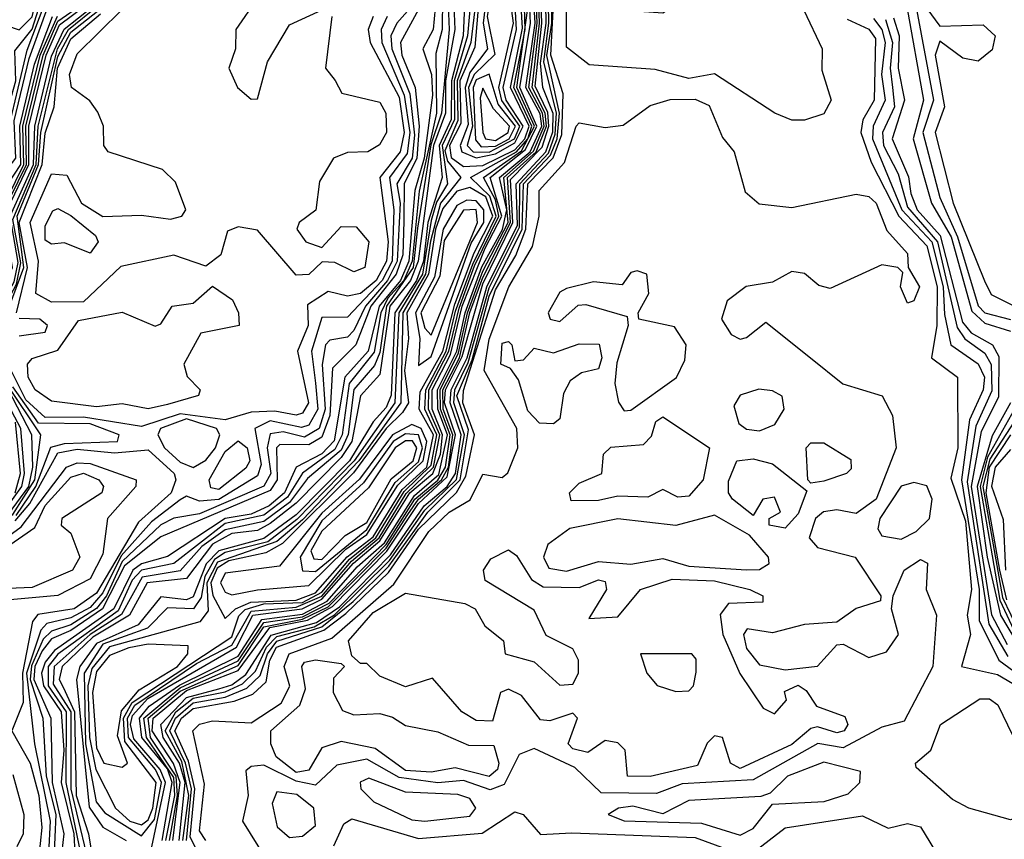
# Model space of a CAD drawing. Extents: x 2889633 to 3052318, y 540750 to 918690.
# Tile 580 of 656: x 2989676 to 2991205, y 826727 to 828000. Entities that reach past the tile are written whole.
import ezdxf

# ---------------------------------------------------------------- set-up
doc = ezdxf.new("R2010")
doc.units = 0

msp = doc.modelspace()

# ---------------------------------------------------------------- linework, layer by layer
at = {"layer": '0CON02XD'}
for points in [[(2989675, 827984.4), (2989695, 828004.5), (2989704.3, 828045.7), (2989739, 828071), (2989735.6, 828134.4), (2989754.2, 828195), (2989745.8, 828215.8), (2989731.9, 828208.1), (2989724.6, 828175), (2989709.4, 828150.6), (2989664.7, 828125), (2989645.3, 828015.3), (2989655, 827991.4), (2989675, 827984.4)], [(2990341.4, 828085), (2990261.4, 827995), (2990252.1, 827975), (2990253.6, 827955), (2990281.6, 827885), (2990289.1, 827820.9), (2990285.2, 827785), (2990261.8, 827745), (2990266.5, 827715), (2990261.9, 827625), (2990247, 827595), (2990213.1, 827555), (2990195, 827517.1), (2990185, 827507.1), (2990157.7, 827502.3), (2990150.8, 827495), (2990145.4, 827464.6), (2990150, 827395), (2990140.8, 827365), (2990118.3, 827351.7), (2990085, 827359.6), (2990065, 827356.9), (2990060, 827335), (2990065.9, 827295), (2990055, 827275.6), (2989955, 827232.5), (2989915, 827225.5), (2989895, 827215.4), (2989835, 827158.4), (2989810.4, 827105), (2989795, 827085.3), (2989755, 827060), (2989725, 827050), (2989712.3, 827037.7), (2989693.8, 826996.2), (2989692, 826975), (2989711.8, 826915), (2989716.5, 826825), (2989732, 826765), (2989728.9, 826695)], [(2990405, 827794.3), (2990444.4, 827815), (2990452.6, 827835), (2990424.6, 827874.6), (2990419.8, 827895), (2990442.8, 827995), (2990432.2, 828072.2), (2990425, 828084.3), (2990411.7, 828065), (2990401.7, 828005), (2990414, 827946), (2990381.6, 827915), (2990373, 827895), (2990379, 827835), (2990370.9, 827805), (2990380, 827795), (2990405, 827794.3)], [(2990385, 827785.6), (2990415, 827791.8), (2990445, 827809), (2990458, 827835), (2990431.2, 827875), (2990426.6, 827895), (2990447.7, 827985), (2990442.3, 828077.7)], [(2990388.2, 828065), (2990376.3, 827965), (2990355.1, 827905), (2990356.4, 827843.6), (2990336.3, 827796.3), (2990340.5, 827780.5), (2990360.8, 827755), (2990329.6, 827715), (2990313.9, 827656.1), (2990306.1, 827605), (2990270.8, 827545), (2990267.6, 827405), (2990202.7, 827315), (2990115, 827223), (2990075, 827189.3), (2989982.8, 827157.2), (2989966.6, 827125), (2989968.3, 827081.7), (2989955.4, 827064.6), (2989815, 827025.8), (2989787.8, 826992.2), (2989781.3, 826965), (2989783.9, 826885), (2989793.7, 826835), (2989824.4, 826775), (2989846.9, 826755), (2989865, 826749.2)], [(2989880.7, 826715), (2989902.1, 826815), (2989893.8, 826835), (2989852.7, 826882.7), (2989847.6, 826905), (2989851.1, 826918.9), (2989874.5, 826945.5), (2990012.5, 827025), (2990037.8, 827075), (2990114.5, 827085), (2990145, 827099.6), (2990194, 827156), (2990235, 827190.3), (2990282, 827265), (2990317.7, 827295), (2990329.5, 827325), (2990332.4, 827355), (2990316.2, 827395), (2990316.2, 827425), (2990345, 827480), (2990363.1, 827555), (2990398.7, 827645), (2990424.5, 827695), (2990406.5, 827755), (2990461.6, 827798.4), (2990479.1, 827835), (2990452.8, 827895), (2990469.2, 827995), (2990466.2, 828063.8)], [(2989896.9, 826725), (2989912.3, 826815), (2989905, 826836), (2989865.5, 826885), (2989861.9, 826915), (2989876.7, 826933.3), (2989923.9, 826966.1), (2990015, 827011.5), (2990051.6, 827068.4), (2990115, 827076.6), (2990153.5, 827096.5), (2990200, 827150), (2990242.5, 827187.5), (2990289.2, 827260.8), (2990326.7, 827293.3), (2990340.5, 827355), (2990325.3, 827395.3), (2990324.7, 827425), (2990354.7, 827485), (2990367.6, 827545), (2990393.7, 827616.3), (2990425.9, 827674.1), (2990432.2, 827705), (2990421.3, 827755), (2990468.5, 827795), (2990486.7, 827835), (2990484, 827854), (2990462.1, 827895), (2990476.3, 827995), (2990473.1, 828055)], [(2989902.8, 826725), (2989916.4, 826795), (2989915, 826822.7), (2989872.4, 826885), (2989868.5, 826915), (2989925, 826962), (2990015, 827004.1), (2990055, 827063.8), (2990115, 827072.5), (2990156.2, 827093.8), (2990245.2, 827184.8), (2990289.3, 827255), (2990325.4, 827284.6), (2990337.2, 827305), (2990344.5, 827355), (2990329.5, 827395), (2990328.8, 827425), (2990357.6, 827482.4), (2990371.3, 827545), (2990395, 827609.7), (2990434.3, 827685), (2990427.6, 827755), (2990474, 827796), (2990490.4, 827835), (2990487.8, 827855), (2990466.8, 827895), (2990479.7, 827995), (2990477, 828055)], [(2989908.2, 826725), (2989920.9, 826795), (2989918.6, 826825), (2989879, 826885), (2989875.2, 826915), (2989925, 826957.1), (2990015, 826996.7), (2990055, 827056.6), (2990115, 827068.5), (2990155, 827088.1), (2990245, 827179), (2990278.6, 827231.4), (2990295, 827255.4), (2990331.1, 827285), (2990341.7, 827305), (2990348.6, 827355), (2990333.6, 827395), (2990332.9, 827425), (2990358.8, 827475), (2990374.9, 827545.1), (2990395, 827599.7), (2990438.2, 827685), (2990433.6, 827755), (2990478, 827795), (2990494, 827835), (2990492, 827855), (2990471.7, 827895), (2990483.2, 827995), (2990480.9, 828055)], [(2989913.3, 826725), (2989924.9, 826815), (2989914.5, 826844.5), (2989881.2, 826895), (2989882.9, 826915), (2989935, 826957.9), (2990015, 826989), (2990064.1, 827055.9), (2990122.9, 827067.1), (2990161.4, 827088.6), (2990245.8, 827174.2), (2990295, 827248.4), (2990339.9, 827290.1), (2990352.7, 827355), (2990335.6, 827405), (2990337.1, 827425), (2990363.3, 827476.7), (2990395, 827590), (2990442, 827685), (2990438.3, 827751.7), (2990487.6, 827802.4), (2990497.7, 827835), (2990495.9, 827855.9), (2990476.7, 827896.7), (2990486.7, 827995), (2990484.7, 828055)], [(2989923.6, 826725), (2989932.6, 826815), (2989923.7, 826845), (2989898.3, 826885), (2989894.8, 826905), (2989935, 826947.1), (2989985, 826960.7), (2990005, 826966.7), (2990027, 826983), (2990066.3, 827043.7), (2990136.6, 827063.4), (2990172.3, 827087.7), (2990251.5, 827168.5), (2990304, 827245), (2990339.8, 827275), (2990352.6, 827295), (2990361.6, 827355), (2990344.4, 827405), (2990346.2, 827425), (2990370.7, 827475), (2990401.3, 827585), (2990449, 827681), (2990446.8, 827745), (2990492.9, 827795), (2990503.8, 827826.2), (2990504.7, 827854.7), (2990488.6, 827895), (2990485, 827932.5), (2990493.8, 827995), (2990492.5, 828055)], [(2989929.1, 826725), (2989938.2, 826795), (2989927.4, 826847.4), (2989901.7, 826895), (2989918.1, 826925), (2989945, 826946), (2989995, 826955.6), (2990021.9, 826968.1), (2990042, 826988), (2990059, 827025), (2990075, 827041.7), (2990133, 827057), (2990164.5, 827075.5), (2990250, 827160), (2990305, 827238.1), (2990354, 827286), (2990366.7, 827355), (2990350, 827405), (2990351.6, 827425), (2990372.4, 827467.6), (2990405, 827583.4), (2990452.3, 827677.7), (2990452.4, 827745), (2990497, 827793), (2990507.5, 827822.5), (2990509.5, 827855), (2990489.9, 827935), (2990497.9, 827995), (2990496.8, 828055)], [(2989934.9, 826725), (2989942.4, 826805), (2989933.2, 826845), (2989908.9, 826895), (2989917.5, 826915), (2989945, 826938.7), (2989995, 826947.3), (2990028.7, 826961.3), (2990049, 826981), (2990060.5, 827015), (2990075, 827034.8), (2990145, 827056.8), (2990193.8, 827096.2), (2990248.9, 827151.1), (2990309.6, 827235), (2990359.7, 827285), (2990372.7, 827362.7), (2990355, 827415.6), (2990378.5, 827471.5), (2990405, 827570.4), (2990456.3, 827675), (2990458.5, 827745), (2990500.4, 827789.6), (2990510.8, 827815), (2990514.4, 827855), (2990494.4, 827944.4), (2990502.3, 827995), (2990501.7, 828055)], [(2990390.8, 828055), (2990382.5, 827957.5), (2990359.6, 827905), (2990360.9, 827839.1), (2990343.6, 827805), (2990345.9, 827785.9), (2990365, 827771.9)], [(2990403.8, 828065), (2990395.5, 827995), (2990402.4, 827955), (2990375, 827918.1), (2990367.8, 827895), (2990372.6, 827837.4), (2990360, 827805), (2990362.4, 827795), (2990385, 827785.6)], [(2990365, 827771.9), (2990395, 827773.8), (2990445, 827797.9), (2990460.3, 827815), (2990467.1, 827835), (2990438, 827895), (2990457, 827987), (2990452.2, 828065)], [(2990895, 827844.2), (2990875, 827844.3), (2990848.8, 827855), (2990755, 827916), (2990715, 827908.8), (2990663, 827923), (2990560.3, 827930.3), (2990525, 827957.5), (2990525, 828046), (2990545, 828053.3), (2990566.9, 828026.9), (2990587, 828017), (2990675, 828010.8), (2990725, 828042.9), (2990795, 828033.8), (2990835, 828051.4), (2990855, 828050), (2990894, 828015), (2990922.5, 827955), (2990921.7, 827921.7), (2990936.2, 827875), (2990925, 827853.8), (2990895, 827844.2)], [(2989645, 827791.5), (2989652.2, 827797.8), (2989649.7, 827835), (2989669.7, 827905), (2989668.3, 827951.7), (2989695, 827985.5), (2989711.8, 828038.2)], [(2990310.6, 828045), (2990267.1, 827965), (2990269.1, 827945), (2990290, 827895), (2990296.4, 827835), (2990292.6, 827785), (2990273.1, 827745), (2990272.6, 827687.4), (2990270.8, 827635), (2990260.5, 827605), (2990221.3, 827555), (2990197.9, 827495), (2990161.4, 827458.6), (2990157.6, 827385), (2990145, 827351.5), (2990125, 827339.4), (2990079.6, 827340.4), (2990074.6, 827335), (2990075.8, 827285), (2990065, 827268.9), (2989895, 827196.5), (2989838.3, 827151.7), (2989804.3, 827085), (2989755, 827050.9), (2989725, 827038.1), (2989710.5, 827019.5), (2989699.3, 826995), (2989697.8, 826975), (2989724.1, 826915), (2989725.9, 826815), (2989744.2, 826735), (2989739.5, 826695)], [(2990377.7, 828045), (2990371.5, 827975), (2990350.8, 827905), (2990351.4, 827845), (2990332.2, 827805), (2990340.3, 827745), (2990323.3, 827716.7), (2990315, 827688.2), (2990301.5, 827605), (2990264.6, 827545), (2990258.7, 827405), (2990195.3, 827314.7), (2990106.2, 827223.8), (2990060.9, 827189.1), (2989995, 827172.2), (2989978.5, 827161.5), (2989963, 827135), (2989957.8, 827102.2), (2989945.4, 827084.6), (2989905, 827086.5), (2989874.4, 827055), (2989805, 827030), (2989775.7, 826985), (2989777.8, 826875), (2989794.6, 826785), (2989808, 826768), (2989865, 826732.2)], [(2989973.1, 826663.1), (2989940.6, 826730.6), (2989947.6, 826805), (2989937.9, 826847.9), (2989916.7, 826895), (2989926.9, 826915), (2989945, 826930), (2990008.9, 826941.1), (2990037.8, 826952.2), (2990058.8, 826971.2), (2990064.4, 827005), (2990074.7, 827025.3), (2990148.1, 827051.9), (2990182.2, 827077.8), (2990248.5, 827141.5), (2990295, 827208.5), (2990354.2, 827265.8), (2990368.9, 827291.1), (2990382.1, 827355), (2990364, 827405), (2990365, 827424.2), (2990415, 827580.4), (2990446.2, 827633.8), (2990462, 827675), (2990465.2, 827745), (2990504.3, 827785.7), (2990517.9, 827822.1), (2990520, 827885), (2990501, 827945), (2990505.9, 828045)], [(2991065, 828045.8), (2991105, 827990), (2991172.5, 827992.5), (2991191.4, 827975), (2991186.7, 827953.3), (2991165, 827935.8), (2991140.7, 827940.7), (2991105, 827966.7), (2991098.1, 827945), (2991112.5, 827865), (2991097.8, 827825), (2991125.7, 827715), (2991174.4, 827594.4), (2991185, 827573.3), (2991230.3, 827550.3)], [(2989315, 827030.6), (2989335, 827034.4), (2989367.6, 827052.4), (2989415, 827039.2), (2989445, 827039.9), (2989494.3, 827065), (2989515, 827083.8), (2989525.7, 827105), (2989528.7, 827171.3), (2989575, 827203), (2989655, 827241.7), (2989678.9, 827275), (2989683.2, 827295), (2989677.5, 827365), (2989629.4, 827455), (2989642.5, 827505), (2989635.4, 827555), (2989664.3, 827615), (2989651.5, 827695), (2989689.6, 827775), (2989689.7, 827835), (2989716.5, 827945), (2989737.5, 827992.5), (2989777.8, 828022.2)], [(2989345, 827014.3), (2989375, 827030), (2989447.4, 827022.6), (2989518.4, 827061.6), (2989531.7, 827078.3), (2989541.3, 827105), (2989546.7, 827165), (2989575, 827187), (2989615, 827201.7), (2989665, 827231.5), (2989699, 827285), (2989708.6, 827355), (2989655.2, 827435), (2989648.4, 827455), (2989656.5, 827505), (2989652.3, 827555), (2989670.8, 827589.2), (2989677.5, 827622.5), (2989665, 827690), (2989701, 827775), (2989704.1, 827835), (2989734.6, 827955), (2989751.2, 827985), (2989797.6, 828022.4)], [(2989595, 827579.4), (2989615, 827582.5), (2989635, 827604.7), (2989637.7, 827625), (2989613.5, 827685), (2989627.3, 827727.3), (2989616.4, 827763.6), (2989655, 827776.9), (2989661.6, 827785), (2989659, 827835), (2989687.2, 827952.8), (2989715, 828027.1)], [(2989646.9, 827695), (2989686, 827775), (2989685.1, 827834.9), (2989712, 827945), (2989735, 827998), (2989773.6, 828025)], [(2990322.8, 828035), (2990317.9, 827985), (2990302.2, 827955), (2990315.2, 827915.2), (2990316.8, 827883.2), (2990303.8, 827785), (2990289.5, 827735), (2990280, 827625), (2990267, 827595), (2990234.2, 827555), (2990217.2, 827485), (2990180.8, 827445), (2990164.1, 827345.9), (2990145, 827325.8), (2990105.3, 827304.7), (2990086.9, 827265), (2990063.1, 827245), (2990035, 827231.9), (2989994.6, 827225.4), (2989905, 827166.2), (2989865, 827154.8), (2989851.4, 827145), (2989822, 827085), (2989729.7, 827020.3), (2989715, 827001.8), (2989709.5, 826985), (2989712.6, 826965), (2989739.8, 826925), (2989744.4, 826865), (2989740.2, 826815), (2989759.8, 826735), (2989761.3, 826705)], [(2990332.4, 828035), (2990332.2, 827985), (2990322.2, 827947.8), (2990323.4, 827855), (2990296.2, 827733.8), (2990285.4, 827625), (2990272.4, 827595), (2990247.7, 827567.7), (2990236.8, 827545), (2990226.4, 827483.6), (2990187.5, 827435), (2990176.6, 827355), (2990165, 827332.2), (2990115, 827295.4), (2990091.9, 827258.1), (2990055, 827230.3), (2989995, 827217.3), (2989915, 827155.4), (2989864.6, 827145), (2989850.5, 827129.5), (2989828.5, 827081.5), (2989735, 827014.2), (2989719.6, 826995), (2989719.8, 826965), (2989748, 826925), (2989747.3, 826815), (2989770, 826705)], [(2990341, 828035), (2990342.8, 827985), (2990330.7, 827855), (2990314.2, 827805.8), (2990293.8, 827676.2), (2990287, 827615), (2990245.4, 827555), (2990235, 827482.9), (2990226.9, 827463.1), (2990195, 827425.7), (2990185.9, 827355.9), (2990175, 827331.6), (2990122.9, 827287.1), (2990095, 827250), (2990055, 827220.5), (2989995, 827207.8), (2989958.4, 827181.6), (2989925, 827143.8), (2989866.1, 827133.9), (2989834, 827076), (2989785.1, 827044.9), (2989729.2, 826995), (2989727.8, 826967.8), (2989755.1, 826925), (2989755.2, 826804.8), (2989778.9, 826705)], [(2990349.6, 828035), (2990351.5, 827985), (2990337.1, 827905), (2990337, 827855), (2990318.4, 827805), (2990294.6, 827625), (2990282.6, 827595), (2990250.8, 827555), (2990235, 827448.8), (2990205, 827415.8), (2990191.7, 827345), (2990175, 827320), (2990105, 827248.9), (2990065, 827217.6), (2990045, 827206.6), (2990005, 827202.1), (2989975, 827185.2), (2989935, 827131.8), (2989873.6, 827125), (2989846.1, 827075), (2989789, 827041), (2989741.8, 826995), (2989736.9, 826975), (2989743.3, 826963.3), (2989761, 826925), (2989763.2, 826795), (2989782.6, 826735), (2989790.8, 826685)], [(2990367.4, 828035), (2990364.8, 827975), (2990346.6, 827905), (2990346.2, 827845), (2990327.3, 827805), (2990332, 827755), (2990309.5, 827685), (2990303.2, 827625), (2990292.1, 827595), (2990258.7, 827545), (2990253, 827417), (2990245, 827397.5), (2990224.8, 827375.2), (2990187.9, 827315), (2990105, 827231), (2990055, 827194), (2989985, 827174.8), (2989965.3, 827154.7), (2989945, 827103.5), (2989935, 827098.9), (2989895, 827103.3), (2989859.9, 827060.1), (2989795, 827031.1), (2989769.2, 826995), (2989764.1, 826975), (2989783.3, 826776.7), (2989805, 826745.7), (2989841.2, 826725)], [(2990045, 828034), (2990011.2, 827985), (2990010.8, 827955), (2990000.8, 827925), (2990014, 827895), (2990035, 827876.7), (2990045, 827877.5), (2990060.8, 827935), (2990095, 827992.5), (2990145.8, 828015.8)], [(2991053.5, 828023.5), (2991080, 827875), (2991063.8, 827815), (2991092.3, 827715), (2991122.7, 827662.7), (2991155, 827547.1), (2991175, 827528.9), (2991215, 827516.5)], [(2991067.2, 828025), (2991095.4, 827875), (2991078.8, 827825), (2991105, 827723.8), (2991132.8, 827662.8), (2991165, 827555.8), (2991175, 827544.6), (2991215, 827534.6)], [(2989325, 827016.3), (2989345, 827023), (2989375, 827037.8), (2989445, 827028.4), (2989508.4, 827061.6), (2989523.8, 827076.2), (2989535.9, 827104.1), (2989542.3, 827167.7), (2989575, 827192.2), (2989658, 827232), (2989689.6, 827275), (2989696.2, 827305), (2989694.4, 827355), (2989642, 827455), (2989651.4, 827505), (2989646.1, 827555), (2989667.2, 827592.8), (2989673.1, 827623.1), (2989661, 827695), (2989697.1, 827775), (2989699.1, 827835), (2989725, 827943.5), (2989744.6, 827985.4), (2989789.4, 828020.6)], [(2989605, 827478.1), (2989615, 827487.1), (2989620.3, 827505), (2989601.4, 827555), (2989635, 827593.7), (2989643, 827615), (2989625.2, 827695), (2989641.2, 827748.8), (2989669.5, 827785), (2989667.1, 827842.9), (2989690.2, 827939.8), (2989716.9, 828013.1)], [(2989642.2, 827695), (2989681.8, 827775), (2989680.5, 827835), (2989707.6, 827945), (2989734.1, 828005.9)], [(2989660, 827555), (2989681.9, 827615), (2989671.5, 827695), (2989704.9, 827775), (2989708.5, 827825), (2989735, 827943.3), (2989755, 827980.7), (2989796.7, 828013.3)], [(2989670.5, 827545), (2989687.5, 827615), (2989674.6, 827685), (2989710.6, 827775), (2989715, 827823.8), (2989729.3, 827865), (2989734.3, 827925), (2989755, 827970.3), (2989800.9, 828009.1)], [(2989725, 827561.1), (2989700.5, 827575), (2989704.7, 827625), (2989691.8, 827685), (2989725, 827760.8), (2989748.6, 827758.6), (2989771.4, 827715), (2989805, 827694.4), (2989865, 827696.7), (2989909.7, 827690.3), (2989927.5, 827695), (2989933.8, 827705), (2989917.6, 827747.6), (2989897.3, 827767.3), (2989813.3, 827795), (2989806.2, 827805), (2989805.8, 827835), (2989796.8, 827856.8), (2989784.4, 827874.4), (2989756, 827895), (2989752.9, 827915), (2989765, 827947.1), (2989834.2, 828015.8)], [(2989865, 826749.2), (2989875, 826756.7), (2989882.6, 826775), (2989887.5, 826815), (2989838.9, 826878.9), (2989836.8, 826915), (2989850.5, 826939.5), (2990005, 827041.2), (2990015.9, 827074.1), (2990026, 827084), (2990055, 827092.4), (2990115, 827094.6), (2990145, 827110.8), (2990187.8, 827162.2), (2990228.8, 827195), (2990273, 827267), (2990315, 827308.1), (2990323.8, 827355), (2990305.1, 827395.1), (2990306.4, 827425), (2990338.1, 827485), (2990352.8, 827547.2), (2990379.4, 827620.6), (2990415.8, 827695), (2990406.2, 827726.2), (2990375.8, 827755), (2990447.4, 827795), (2990464.9, 827815), (2990471.2, 827835), (2990443.3, 827895), (2990460.7, 827985), (2990459.8, 828019.8)], [(2989865, 826732.2), (2989885, 826757.5), (2989896.1, 826815), (2989886.6, 826835), (2989844.9, 826884.9), (2989843.2, 826915), (2989854.7, 826935.3), (2989950.2, 826999.8), (2990005, 827028.4), (2990035, 827081), (2990105, 827087.6), (2990145, 827104.6), (2990191, 827159), (2990234.1, 827195), (2990276, 827264), (2990318.5, 827305), (2990328.2, 827355), (2990310.9, 827395), (2990311.4, 827425), (2990342.6, 827485), (2990358.2, 827551.8), (2990382.3, 827617.7), (2990420.1, 827695), (2990415, 827720.3), (2990396.3, 827755), (2990455, 827796.7), (2990475.3, 827835), (2990448.1, 827895), (2990464.7, 828014.7)], [(2989657.6, 827745), (2989677.3, 827775), (2989675.8, 827835), (2989698.6, 827931.4), (2989726.6, 828005)], [(2990224.6, 828005.4), (2990216.9, 827985), (2990220, 827965), (2990265, 827880), (2990272.8, 827825), (2990266.7, 827795), (2990235.4, 827755), (2990248.3, 827655), (2990245.7, 827625), (2990229.2, 827595), (2990205, 827574.6), (2990185, 827570.6), (2990155, 827577.8), (2990122.9, 827557.1), (2990123.6, 827525), (2990107.1, 827485), (2990124.4, 827405), (2990115, 827388.6), (2990105, 827385.6), (2990071.9, 827391.9), (2990035, 827390.5), (2989995, 827378.5), (2989925, 827387.7), (2989865, 827368.2), (2989775, 827382.7), (2989715, 827382.2), (2989685, 827409.7), (2989662.2, 827455)], [(2990246.7, 828005), (2990237.1, 827985), (2990238.2, 827965), (2990273.1, 827883.1), (2990281.5, 827825), (2990277.7, 827792.3), (2990250.4, 827755), (2990256.7, 827705), (2990254.3, 827625), (2990238.7, 827595), (2990185, 827538), (2990145, 827537.5), (2990128.8, 827485), (2990135.3, 827435.3), (2990138.7, 827395), (2990125, 827370), (2990113.3, 827366.7), (2990065, 827377.1), (2990040.8, 827365), (2990050.7, 827309.3), (2990045, 827291.4), (2989985, 827254.7), (2989955, 827251.9), (2989935, 827260), (2989925, 827254.2), (2989880.2, 827219.8), (2989833.1, 827166.9), (2989805, 827109.6), (2989785, 827087.1), (2989755, 827070.6), (2989717.9, 827062.1), (2989708.2, 827051.8), (2989686.2, 826985), (2989698.8, 826875), (2989722.8, 826755), (2989720.6, 826705)], [(2990160.8, 828005), (2990150.8, 827925), (2990165.6, 827905.6), (2990176.2, 827886.2), (2990235, 827872), (2990244.3, 827855), (2990245.5, 827825), (2990234.4, 827805.6), (2990216.7, 827795), (2990185, 827794), (2990163.3, 827785), (2990141.2, 827748.8), (2990135.6, 827704.4), (2990110, 827685), (2990106.2, 827675), (2990120, 827655), (2990145, 827646.2), (2990175, 827678.8), (2990198.3, 827678.3), (2990217.8, 827655), (2990212, 827615), (2990195, 827608.6), (2990165, 827622.9), (2990145.8, 827624.2), (2990125, 827604.3), (2990105, 827603.1), (2990045, 827673.3), (2990015, 827678.6), (2989998.3, 827671.7), (2989988, 827635), (2989965, 827617.5), (2989915, 827634.4), (2989833, 827617), (2989775, 827562), (2989725, 827561.1)], [(2990961.3, 828001.3), (2990995, 827985.6), (2991005, 827971.2), (2991003.3, 827875), (2990985.4, 827844.6), (2990982.5, 827825), (2990998.7, 827778.7), (2991041.4, 827695), (2991085, 827648.6), (2991101.2, 827585), (2991100.5, 827525), (2991092, 827475), (2991132.5, 827445), (2991133.1, 827335), (2991122.3, 827287.7), (2991145, 827221.2), (2991154.5, 827115), (2991147.5, 827075), (2991152.9, 827045), (2991138.8, 826995), (2991195, 826982.7), (2991242.5, 826955)], [(2991001.9, 828001.9), (2991015.2, 827985.2), (2991020.3, 827965), (2991014.7, 827915), (2991020.4, 827875), (2991001.8, 827835), (2991000.8, 827815), (2991046.3, 827705), (2991092.8, 827655), (2991110.4, 827585), (2991112.2, 827542.2), (2991122.5, 827495), (2991165, 827465.7), (2991174.4, 827445), (2991172.5, 827425), (2991151.4, 827378.6), (2991138.9, 827285), (2991166.4, 827115), (2991166.5, 827066.5), (2991196.9, 827005), (2991276.7, 826946.7)], [(2991020.6, 828000.6), (2991031.9, 827965), (2991027.8, 827925), (2991031.8, 827895), (2991034.6, 827865), (2991016.2, 827825), (2991017.7, 827805), (2991040.6, 827760.6), (2991055, 827708.9), (2991101.5, 827655), (2991132, 827522), (2991144.1, 827504.1), (2991175, 827481.9), (2991184.7, 827464.7), (2991186.2, 827423.8), (2991161.2, 827368.8), (2991147.8, 827282.2), (2991181.2, 827061.2), (2991210.9, 827010.9)], [(2991033, 828003), (2991041.9, 827975), (2991040.7, 827925), (2991050.4, 827875), (2991031.2, 827815), (2991056.3, 827756.3), (2991060.3, 827730.3), (2991070, 827705), (2991105.6, 827665), (2991140.5, 827530.5), (2991153.9, 827513.9), (2991187.1, 827495), (2991197.1, 827477.1), (2991196.1, 827413.9), (2991169.6, 827360.4), (2991153.9, 827275), (2991185.4, 827075.4), (2991209.6, 827029.6)], [(2990392.5, 827802.5), (2990415, 827803.9), (2990436, 827815), (2990446.1, 827835), (2990419.2, 827869.2), (2990405, 827915.5), (2990385, 827906.7), (2990380.2, 827895), (2990383.7, 827813.7), (2990392.5, 827802.5)], [(2990415, 827812.5), (2990434.6, 827825), (2990436.7, 827835), (2990411.5, 827861.5), (2990395, 827893.8), (2990391.1, 827878.9), (2990395.4, 827825), (2990399.4, 827815), (2990415, 827812.5)], [(2989964.8, 826724.8), (2989955, 826740), (2989962.5, 826812.5), (2989944.4, 826895), (2989955, 826905.6), (2989975, 826910.6), (2990035, 826907.5), (2990081.8, 826938.2), (2990095.4, 826964.6), (2990086.5, 826995), (2990094.5, 827015), (2990160.6, 827039.4), (2990256.8, 827123.2), (2990311.3, 827205), (2990342.7, 827235), (2990375.6, 827254.4), (2990395, 827294), (2990425, 827288.8), (2990434.1, 827295.9), (2990449.4, 827335), (2990447.8, 827365), (2990397.3, 827455), (2990405, 827504), (2990435.5, 827585), (2990472.2, 827647.8), (2990482.9, 827695), (2990482.5, 827735), (2990521.8, 827778.2), (2990540, 827835), (2990545, 827840), (2990585, 827832.9), (2990613.4, 827836.6), (2990655, 827866.7), (2990686.4, 827876.4), (2990725, 827876.7), (2990746.9, 827866.9), (2990767.3, 827817.3), (2990785.7, 827795), (2990803, 827733), (2990824.3, 827714.3), (2990875, 827708.6), (2990975, 827729.2), (2990995, 827725.6), (2991006.5, 827715), (2991022.6, 827672.6), (2991055, 827636.7), (2991056.2, 827615), (2991073.8, 827585), (2991065, 827563.3), (2991055, 827560), (2991044, 827585), (2991047.5, 827607.5), (2991040, 827615), (2991015, 827619.2), (2990935, 827582.5), (2990917.3, 827587.3), (2990895, 827606), (2990875, 827608.8), (2990845, 827592.5), (2990804.1, 827585.9), (2990775, 827563.3), (2990766, 827535), (2990781.2, 827511.2), (2990795, 827503.8), (2990805, 827506.2), (2990835, 827530), (2990904, 827475), (2990954.5, 827434.5), (2991015.8, 827415.8), (2991031.9, 827385), (2991037.1, 827335), (2991006.2, 827255), (2990975, 827232.9), (2990945, 827238.6), (2990924.5, 827235.5), (2990911.9, 827225), (2990902, 827195), (2990915, 827180), (2990973.8, 827165), (2991013.3, 827105), (2991013, 827097), (2990975, 827085.5), (2990945, 827064), (2990895, 827060.6), (2990845, 827047.5), (2990806.1, 827053.9), (2990800, 827045), (2990805, 827023.3), (2990825, 826998), (2990865, 826990), (2990915, 826995.8), (2990945, 827028.8), (2990955, 827030), (2990995, 827009.4), (2991022.2, 827017.8), (2991040.8, 827045), (2991030, 827085), (2991032.5, 827105), (2991050, 827145), (2991075, 827161.2), (2991086, 827156), (2991084, 827115), (2991100, 827075), (2991094.3, 826995), (2991050, 826910), (2991015, 826900.8), (2990955, 826868.8), (2990915.4, 826875.4), (2990815, 826819.2), (2990705, 826812.9), (2990665, 826797.8), (2990578.9, 826798.9), (2990538.3, 826838.3), (2990475, 826867.8), (2990451.7, 826858.3), (2990428.3, 826811.7), (2990406.4, 826803.6), (2990365, 826817.8), (2990325, 826814.2), (2990265, 826822.8), (2990215, 826851.1), (2990168.1, 826841.9), (2990135, 826810.6), (2990105, 826817.1), (2990055, 826841.9), (2990035, 826840), (2990026.7, 826833.3), (2990030.6, 826795), (2990022, 826755), (2990057.6, 826697.6)], [(2989995, 827070), (2990011.1, 827085), (2990034.8, 827095.2), (2990105, 827098.5), (2990135, 827109.5), (2990184.6, 827165.4), (2990225, 827196.8), (2990270, 827270), (2990308.1, 827305), (2990318.7, 827355), (2990296.1, 827395), (2990297.8, 827422.2), (2990333.1, 827485), (2990351.9, 827558.1), (2990381.8, 827638.2), (2990410.7, 827695), (2990399.8, 827725), (2990375, 827739.7), (2990355, 827733.7), (2990333, 827707), (2990321.6, 827675), (2990310.8, 827605), (2990277.1, 827545), (2990279.6, 827505), (2990273.6, 827455), (2990279.5, 827405), (2990270.3, 827389.7), (2990244.9, 827365.1), (2990194, 827296), (2990083.7, 827186.3), (2990058.2, 827171.8), (2990000.7, 827159.3), (2989982.2, 827147.8), (2989972.5, 827125), (2989975.5, 827105.5), (2989995, 827070)], [(2990295, 827463.1), (2990315, 827476.7), (2990377.2, 827652.8), (2990396.5, 827685), (2990396.7, 827705), (2990385, 827718.8), (2990370.1, 827719.9), (2990355, 827711.3), (2990333.5, 827675), (2990320, 827600), (2990290.5, 827545), (2990297.1, 827505), (2990295, 827463.1)], [(2989785, 827637.5), (2989745, 827653.3), (2989725, 827651.2), (2989715, 827657.5), (2989715, 827680), (2989727, 827703), (2989735, 827706.7), (2989755, 827696), (2989793.3, 827665), (2989797.5, 827655), (2989785, 827637.5)], [(2990315, 827510), (2990386.8, 827685), (2990385, 827705.4), (2990365, 827704.4), (2990335, 827657.1), (2990328.3, 827601.7), (2990298.6, 827545), (2990305, 827520.8), (2990315, 827510)], [(2990615, 827392.5), (2990625, 827393.3), (2990695.8, 827444.2), (2990708.8, 827471.2), (2990711.2, 827495), (2990693, 827523), (2990637.5, 827535), (2990636.7, 827545), (2990653.3, 827575), (2990650, 827605), (2990635, 827610), (2990625, 827607.5), (2990611.7, 827588.3), (2990567, 827593), (2990525, 827582.5), (2990515, 827576.7), (2990496.7, 827545), (2990500, 827535), (2990515, 827531.2), (2990543.3, 827556.7), (2990555, 827557.5), (2990619.3, 827539.3), (2990621.2, 827525), (2990603.1, 827466.9), (2990600, 827435), (2990606, 827406), (2990615, 827392.5)], [(2989875, 827395.6), (2989835, 827403.5), (2989795, 827398.9), (2989725, 827407.3), (2989699.4, 827425), (2989688.6, 827445), (2989687.5, 827465), (2989695, 827474), (2989735, 827486.9), (2989767, 827533), (2989835, 827545.6), (2989886.1, 827523.9), (2989895, 827527.5), (2989912.5, 827555), (2989945, 827560), (2989975, 827586), (2990006.2, 827565), (2990015.8, 827545), (2990016.7, 827525), (2989957, 827513), (2989930.8, 827465), (2989935.9, 827445.9), (2989956.2, 827425), (2989953.6, 827416.4), (2989905, 827402.5), (2989875, 827395.6)], [(2989675, 827508.8), (2989715, 827514.5), (2989718.6, 827525), (2989706.7, 827535), (2989675, 827536)], [(2990505, 827372.5), (2990483.3, 827373.3), (2990465, 827392.5), (2990450.7, 827440.7), (2990438.3, 827458.3), (2990423.3, 827465), (2990425, 827497.5), (2990435, 827500), (2990440, 827495), (2990445, 827470), (2990458.3, 827471.7), (2990475, 827490), (2990505, 827482.5), (2990545, 827496.7), (2990576.1, 827496.1), (2990580, 827475), (2990575, 827457.5), (2990548.3, 827451.7), (2990530.7, 827439.3), (2990520.7, 827419.3), (2990515, 827380), (2990505, 827372.5)], [(2989670.1, 827229.9), (2989700.6, 827275), (2989724.2, 827335.8), (2989745, 827341.9), (2989827.5, 827345), (2989830, 827355), (2989785, 827372.5), (2989705, 827373.3), (2989665, 827429.5)], [(2990825, 827361.2), (2990848.8, 827371.2), (2990863.3, 827395), (2990860, 827415), (2990845, 827423.8), (2990824.1, 827425.9), (2990795, 827416.7), (2990785, 827400), (2990793, 827373), (2990805, 827364), (2990825, 827361.2)], [(2991214.8, 827405), (2991186.4, 827353.6), (2991163.3, 827275), (2991178.8, 827165), (2991199.5, 827075), (2991223.9, 827033.9)], [(2991221.1, 827395), (2991179.4, 827320.6), (2991167.6, 827275), (2991198.5, 827098.5), (2991224, 827044)], [(2989945, 827304.2), (2989965, 827315.6), (2989980, 827335), (2989986.7, 827355), (2989981.4, 827365), (2989935, 827379.8), (2989894.4, 827365), (2989890, 827355), (2989900.5, 827335), (2989925, 827312.5), (2989945, 827304.2)], [(2990532.5, 827252.5), (2990530, 827265), (2990545, 827280), (2990580, 827295), (2990582.5, 827325), (2990594.2, 827335.8), (2990645, 827340), (2990657, 827353), (2990664.2, 827375.8), (2990675, 827383.3), (2990747.5, 827335), (2990737.5, 827285), (2990715, 827260), (2990698.3, 827258.3), (2990675, 827270), (2990651.7, 827258.3), (2990605, 827260), (2990575, 827253.3), (2990532.5, 827252.5)], [(2991226.9, 827385), (2991182.7, 827317.3), (2991171.8, 827275), (2991202.5, 827102.5), (2991228.5, 827048.5)], [(2989668.4, 827265), (2989676.8, 827295), (2989669, 827375)], [(2990005, 827106.7), (2990045, 827114.2), (2990125, 827121.2), (2990182.4, 827177.6), (2990215, 827200.3), (2990263.1, 827276.9), (2990302.3, 827315), (2990308, 827345), (2990299.3, 827365), (2990285, 827371.2), (2990255, 827355.3), (2990203.8, 827286.2), (2990145, 827233.2), (2990079.1, 827150.9), (2989995, 827140), (2989987.5, 827125), (2989995, 827110.7), (2990005, 827106.7)], [(2990135, 827142.9), (2990215, 827208.1), (2990258.8, 827281.2), (2990295, 827313.4), (2990301.3, 827335), (2990295, 827355.4), (2990275, 827356.9), (2990256, 827345), (2990209.6, 827280.4), (2990145, 827221.5), (2990111.2, 827165), (2990115, 827144), (2990135, 827142.9)], [(2991215, 827355.3), (2991181.7, 827305), (2991176.6, 827265), (2991198.1, 827145), (2991208.8, 827098.8)], [(2989668.5, 827221.5), (2989691.6, 827248.4), (2989735, 827327.2), (2989765, 827333), (2989822.7, 827327.3), (2989875, 827331.9), (2989915.6, 827295), (2989918.1, 827285), (2989910.9, 827265), (2989860.3, 827219.7), (2989795, 827109.3), (2989760, 827085), (2989704, 827076), (2989695.6, 827065), (2989680.2, 826985), (2989680.9, 826939.1), (2989663.3, 826895), (2989692.1, 826845), (2989705.4, 826794.6), (2989710, 826745), (2989704.7, 826695.3)], [(2989985, 827270), (2989972.6, 827272.6), (2989970, 827285), (2989995, 827329.2), (2990015, 827346), (2990028.9, 827335), (2990033.1, 827315), (2990026.8, 827303.2), (2989985, 827270)], [(2990145, 827161.6), (2990181.2, 827198.8), (2990215, 827218.9), (2990253, 827287), (2990287.1, 827315), (2990292.7, 827335), (2990285.7, 827345.7), (2990275, 827345.8), (2990258.9, 827335), (2990217.4, 827272.6), (2990145, 827205.4), (2990127.7, 827175), (2990132.4, 827162.4), (2990145, 827161.6)], [(2990905, 827280), (2990900, 827285), (2990897.5, 827335), (2990905, 827342.5), (2990925, 827342.5), (2990967, 827317), (2990967.5, 827302.5), (2990960, 827295), (2990925, 827283.3), (2990905, 827280)], [(2990865, 827210), (2990840, 827215), (2990840, 827225), (2990857.5, 827235), (2990848.3, 827258.3), (2990830, 827255), (2990815, 827230), (2990783.3, 827255), (2990776.7, 827265), (2990777, 827283), (2990790, 827315), (2990815, 827318), (2990845, 827310), (2990898.3, 827268.3), (2990885, 827232.5), (2990865, 827210)], [(2991215, 827332.4), (2991191.3, 827305), (2991185.5, 827275.5), (2991203.6, 827223.6), (2991207.2, 827145)], [(2989619.9, 827170.1), (2989678, 827212), (2989748.1, 827305), (2989765, 827311.8), (2989785, 827310.4), (2989856.7, 827285), (2989856.2, 827275), (2989812, 827225), (2989805, 827170), (2989785, 827131.5), (2989735, 827105.5), (2989655, 827098.2)], [(2989605, 827093.3), (2989585, 827096.9), (2989575, 827112), (2989572.8, 827137.2), (2989582.5, 827155), (2989615, 827150.6), (2989633.6, 827156.4), (2989655, 827180.6), (2989698.9, 827211.1), (2989715, 827245.6), (2989755, 827289.4), (2989775, 827295.5), (2989798.8, 827285), (2989806, 827275), (2989803.3, 827265), (2989741.2, 827225), (2989740, 827215), (2989755, 827202.5), (2989768.8, 827165), (2989757.5, 827145), (2989695, 827117.8), (2989645, 827115.8), (2989605, 827093.3)], [(2991045, 827193.3), (2991068.6, 827205), (2991088.9, 827225), (2991093.5, 827255), (2991085, 827275.8), (2991065, 827280.9), (2991045, 827275.5), (2991011.8, 827225), (2991009.1, 827209.1), (2991015, 827198), (2991045, 827193.3)], [(2990525, 827143.3), (2990575, 827158.5), (2990625, 827154.4), (2990675, 827162.9), (2990715, 827151.2), (2990805, 827145.6), (2990825, 827146), (2990840, 827155), (2990838.8, 827165), (2990809.4, 827199.4), (2990755, 827230.6), (2990695, 827214.3), (2990605, 827224.5), (2990530.3, 827209.7), (2990496.2, 827185), (2990489.2, 827165), (2990497.9, 827147.9), (2990525, 827143.3)], [(2990655, 826824.2), (2990620, 826825), (2990616.2, 826865), (2990605, 826876.7), (2990585, 826880), (2990558.3, 826861.7), (2990535, 826867.5), (2990527.5, 826875), (2990542.5, 826915), (2990535, 826922.5), (2990499.3, 826910.7), (2990485, 826912.5), (2990455, 826950), (2990435, 826960), (2990422.5, 826955), (2990410, 826910), (2990385, 826911.2), (2990362.5, 826925), (2990317, 826977), (2990275, 826963.8), (2990235, 826980), (2990215, 827000), (2990205, 827000), (2990191.7, 827011.7), (2990186.7, 827035), (2990225, 827079.2), (2990275, 827109.2), (2990367, 827093), (2990383.3, 827085), (2990398.3, 827058.3), (2990427.5, 827035), (2990430, 827015), (2990475, 827002.5), (2990515, 826966.2), (2990535, 826967.5), (2990543.8, 826985), (2990543.8, 827005), (2990535, 827022.5), (2990493.6, 827043.6), (2990475, 827082.5), (2990398.8, 827128.8), (2990396.2, 827145), (2990407.7, 827162.3), (2990435, 827176.7), (2990447.5, 827167.5), (2990470.6, 827130.6), (2990488.8, 827118.8), (2990545, 827118), (2990575, 827130), (2990585, 827127.5), (2990587.5, 827115), (2990560, 827070), (2990605, 827072.5), (2990640, 827115), (2990689.3, 827130.7), (2990755, 827128.1), (2990810, 827115), (2990830, 827105), (2990830, 827095), (2990777, 827093), (2990763.9, 827076.1), (2990768, 827045), (2990794.2, 826984.2), (2990830.7, 826930.7), (2990848.3, 826921.7), (2990867, 826943), (2990863.6, 826956.4), (2990885, 826966), (2990897.7, 826957.7), (2990913.6, 826933.6), (2990957.5, 826917.5), (2990962.5, 826905), (2990956.7, 826895), (2990945, 826892), (2990915, 826901.2), (2990905, 826898.8), (2990875, 826874), (2990795, 826836.7), (2990780, 826845), (2990767.5, 826885), (2990755, 826887.5), (2990743.9, 826876.1), (2990728.8, 826841.2), (2990655, 826824.2)], [(2989835, 826838.8), (2989843.3, 826845), (2989827.4, 826887.4), (2989833.8, 826926.2), (2989861.1, 826958.9), (2989920.9, 826995), (2989936.7, 827015), (2989937.3, 827027.3), (2989875, 827030), (2989845, 827024.1), (2989815, 827012.3), (2989795, 826987.3), (2989788.5, 826955), (2989795, 826868.8), (2989806.2, 826845), (2989835, 826838.8)], [(2990695, 826956.2), (2990715, 826957.5), (2990722.5, 826965), (2990726.4, 826986.4), (2990726.4, 827006.4), (2990720, 827015), (2990640, 827015), (2990650, 826985), (2990665.9, 826965.9), (2990695, 826956.2)], [(2990405, 826824.4), (2990352.3, 826837.7), (2990315, 826831.1), (2990275, 826833.8), (2990227.8, 826867.8), (2990175, 826878.8), (2990145, 826868.8), (2990125, 826834.2), (2990105, 826830.4), (2990074.3, 826855), (2990065.8, 826875), (2990065.8, 826895), (2990110.8, 826935), (2990119.5, 826960.5), (2990114, 826995), (2990118.3, 827001.7), (2990135, 827005.8), (2990175, 827000), (2990180, 826995), (2990163, 826977), (2990162.5, 826955), (2990177, 826927), (2990195, 826920), (2990235, 826922), (2990255, 826916.7), (2990275, 826903.3), (2990325, 826893.8), (2990372.9, 826872.9), (2990412.5, 826872.5), (2990420, 826845), (2990418, 826835), (2990405, 826824.4)], [(2991215, 826756.7), (2991150, 826775), (2991125, 826788.6), (2991068.3, 826838.3), (2991067.5, 826845), (2991091.2, 826865), (2991106.2, 826905), (2991167.5, 826945), (2991182.5, 826945), (2991195.4, 826935.4), (2991218.3, 826888.3), (2991257.5, 826875), (2991263.3, 826865), (2991277.5, 826815), (2991235, 826762.9), (2991215, 826756.7)], [(2990795, 826733.2), (2990815, 826743.3), (2990845, 826781.4), (2990925.5, 826785.5), (2990962.9, 826797.1), (2990980.8, 826815), (2990982, 826832), (2990925, 826846.7), (2990868.6, 826825), (2990841.5, 826798.5), (2990827, 826793), (2990715, 826787.2), (2990675, 826766.5), (2990628.3, 826778.3), (2990606, 826775), (2990590, 826765), (2990615, 826755.6), (2990735, 826751.8), (2990795, 826733.2)], [(2989665, 826827.5), (2989682.3, 826765), (2989680.9, 826735), (2989671.4, 826715)], [(2990305, 826754.7), (2990375, 826762.7), (2990384.4, 826775), (2990375, 826790), (2990356.3, 826796.3), (2990275, 826800), (2990218.1, 826821.9), (2990204.6, 826815.4), (2990205.6, 826805), (2990225.7, 826785), (2990285, 826757.1), (2990305, 826754.7)], [(2990095, 826729.6), (2990115, 826731.5), (2990135, 826748), (2990132.7, 826775), (2990106.2, 826796.2), (2990075, 826800.6), (2990067.9, 826782.1), (2990075.8, 826745.8), (2990095, 826729.6)], [(2990163.5, 826716.5), (2990179.3, 826750.7), (2990191.7, 826758.3), (2990295, 826727.7), (2990393.9, 826736.1), (2990445, 826769.4), (2990458, 826765), (2990485, 826734), (2990533.2, 826736.8), (2990725, 826729.3), (2990797, 826703)], [(2990815, 826706.4), (2990865, 826744.3), (2990985, 826762.9), (2991025, 826744), (2991055, 826751.2), (2991075, 826746.2), (2991105.6, 826695.6)]]:
    msp.add_lwpolyline(points, dxfattribs=at)

doc.saveas('drawing.dxf')
